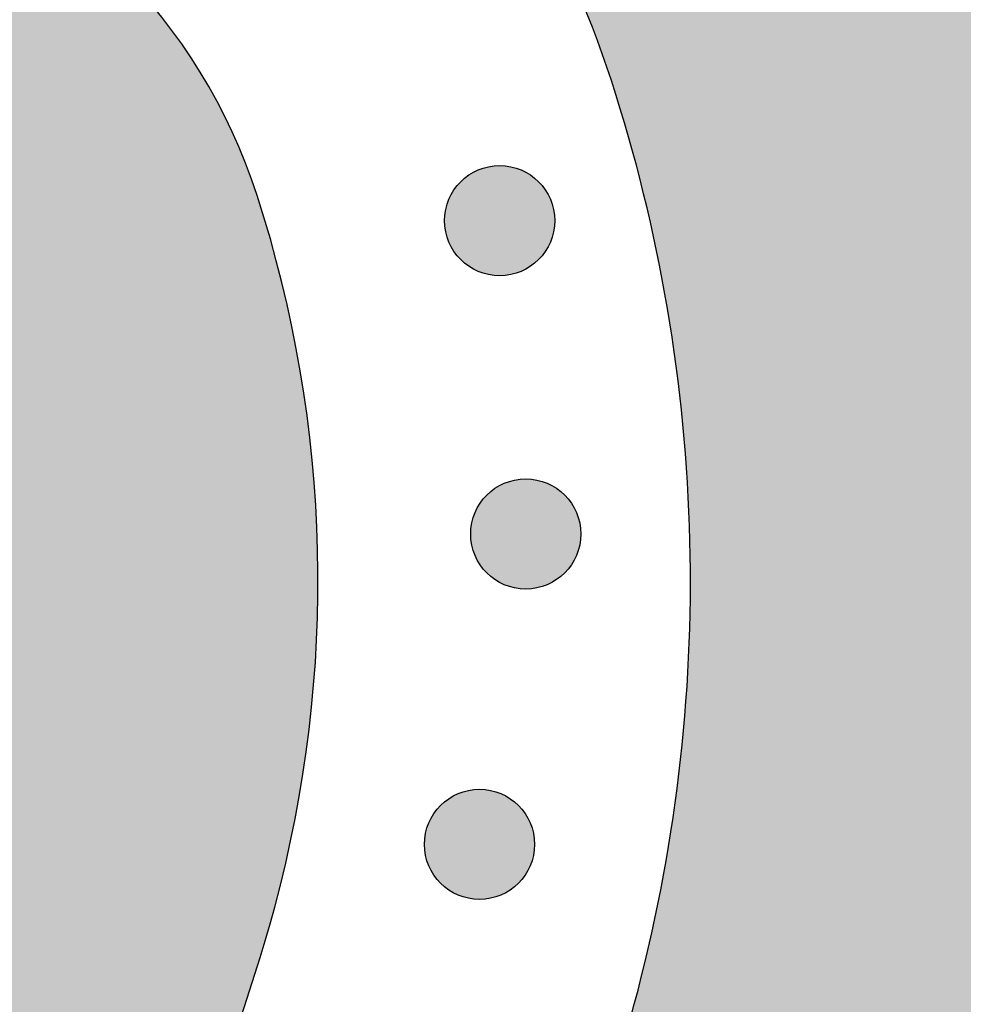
# Model space of a CAD drawing. Header units: millimetres. Extents: x -3873 to -97, y 912 to 4165.
# Tile 213 of 656: x -3058 to -3027, y 1247 to 1279. Entities that reach past the tile are written whole.
import ezdxf

# ---------------------------------------------------------------- set-up
doc = ezdxf.new("R2010")
doc.units = ezdxf.units.MM
doc.layers.add('pattern', color=7, linetype='Continuous', true_color=0x000000)

msp = doc.modelspace()

# ---------------------------------------------------------------- hatches: boundary and pattern name
at = {"layer": 'pattern'}
for points in [[(-3126.696, 1298.494), (-3125.289, 1298.844), (-3123.889, 1299.234), (-3122.497, 1299.665), (-3121.115, 1300.135), (-3119.745, 1300.645), (-3118.388, 1301.194), (-3117.046, 1301.782), (-3115.72, 1302.408), (-3114.413, 1303.071), (-3113.125, 1303.77), (-3111.859, 1304.504), (-3110.616, 1305.274), (-3109.396, 1306.076), (-3108.202, 1306.911), (-3107.035, 1307.777), (-3105.895, 1308.673), (-3103.164, 1309.299), (-3100.41, 1309.85), (-3097.635, 1310.326), (-3094.842, 1310.725), (-3092.035, 1311.047), (-3089.217, 1311.291), (-3086.39, 1311.456), (-3083.559, 1311.541), (-3080.727, 1311.548), (-3077.897, 1311.476), (-3075.072, 1311.324), (-3072.256, 1311.094), (-3069.452, 1310.786), (-3066.663, 1310.401), (-3063.892, 1309.94), (-3061.142, 1309.404), (-3059.469, 1309.03), (-3057.806, 1308.612), (-3056.155, 1308.149), (-3054.517, 1307.643), (-3053.371, 1307.253), (-3052.229, 1306.829), (-3051.093, 1306.368), (-3049.964, 1305.873), (-3048.844, 1305.341), (-3047.735, 1304.775), (-3046.639, 1304.174), (-3045.556, 1303.538), (-3044.488, 1302.867), (-3043.438, 1302.163), (-3042.407, 1301.426), (-3041.395, 1300.657), (-3040.406, 1299.857), (-3039.439, 1299.026), (-3038.497, 1298.165), (-3037.581, 1297.277), (-3036.693, 1296.361), (-3035.832, 1295.419), (-3035.001, 1294.453), (-3034.2, 1293.463), (-3033.431, 1292.452), (-3032.694, 1291.421), (-3031.99, 1290.371), (-3031.319, 1289.303), (-3030.683, 1288.221), (-3030.081, 1287.124), (-3029.515, 1286.015), (-3028.983, 1284.895), (-3028.487, 1283.767), (-3028.027, 1282.631), (-3027.602, 1281.489), (-3027.213, 1280.342), (-3026.795, 1279.005), (-3026.406, 1277.655), (-3026.045, 1276.291), (-3025.713, 1274.915), (-3025.411, 1273.529), (-3025.139, 1272.132), (-3024.897, 1270.726), (-3024.686, 1269.312), (-3024.506, 1267.89), (-3024.357, 1266.463), (-3024.241, 1265.03), (-3024.156, 1263.593), (-3024.104, 1262.154), (-3024.084, 1260.712), (-3024.096, 1259.269), (-3024.14, 1257.827), (-3024.217, 1256.386), (-3024.326, 1254.948), (-3024.468, 1253.513), (-3024.641, 1252.083), (-3024.846, 1250.658), (-3025.083, 1249.241), (-3025.351, 1247.831), (-3025.65, 1246.429), (-3025.979, 1245.038), (-3026.339, 1243.657), (-3026.727, 1242.288), (-3027.145, 1240.932), (-3027.592, 1239.589), (-3028.066, 1238.261), (-3028.568, 1236.948), (-3029.096, 1235.65), (-3030.383, 1232.954), (-3031.591, 1230.215), (-3032.715, 1227.439), (-3033.756, 1224.629), (-3034.711, 1221.788), (-3035.58, 1218.922), (-3036.36, 1216.033), (-3037.052, 1213.125), (-3037.322, 1214.341), (-3037.616, 1215.553), (-3037.934, 1216.761), (-3038.275, 1217.963), (-3038.639, 1219.16), (-3039.026, 1220.35), (-3039.435, 1221.532), (-3039.868, 1222.707), (-3040.323, 1223.874), (-3040.8, 1225.031), (-3041.298, 1226.179), (-3041.819, 1227.316), (-3042.36, 1228.442), (-3042.923, 1229.557), (-3043.506, 1230.66), (-3044.109, 1231.749), (-3043.129, 1233.547), (-3042.204, 1235.378), (-3041.336, 1237.238), (-3040.527, 1239.125), (-3039.777, 1241.037), (-3039.088, 1242.971), (-3038.46, 1244.923), (-3037.895, 1246.891), (-3037.66, 1247.792), (-3037.441, 1248.699), (-3037.237, 1249.612), (-3037.049, 1250.531), (-3036.878, 1251.455), (-3036.723, 1252.383), (-3036.584, 1253.315), (-3036.462, 1254.252), (-3036.357, 1255.191), (-3036.269, 1256.133), (-3036.198, 1257.078), (-3036.144, 1258.024), (-3036.107, 1258.972), (-3036.087, 1259.921), (-3036.084, 1260.871), (-3036.099, 1261.82), (-3036.131, 1262.77), (-3036.18, 1263.718), (-3036.247, 1264.665), (-3036.33, 1265.61), (-3036.431, 1266.552), (-3036.549, 1267.492), (-3036.683, 1268.429), (-3036.835, 1269.362), (-3037.002, 1270.291), (-3037.187, 1271.216), (-3037.387, 1272.135), (-3037.604, 1273.049), (-3037.837, 1273.958), (-3038.085, 1274.86), (-3038.349, 1275.755), (-3038.628, 1276.643), (-3038.908, 1277.466), (-3039.213, 1278.285), (-3039.543, 1279.1), (-3039.898, 1279.909), (-3040.28, 1280.712), (-3040.686, 1281.508), (-3041.118, 1282.295), (-3041.574, 1283.071), (-3042.055, 1283.837), (-3042.56, 1284.59), (-3043.089, 1285.33), (-3043.641, 1286.055), (-3044.215, 1286.765), (-3044.811, 1287.458), (-3045.428, 1288.134), (-3046.066, 1288.791), (-3046.723, 1289.428), (-3047.399, 1290.045), (-3048.092, 1290.641), (-3048.802, 1291.216), (-3049.527, 1291.767), (-3050.267, 1292.296), (-3051.02, 1292.801), (-3051.786, 1293.282), (-3052.563, 1293.738), (-3053.35, 1294.169), (-3054.145, 1294.576), (-3054.948, 1294.957), (-3055.758, 1295.312), (-3056.573, 1295.642), (-3057.392, 1295.947), (-3058.214, 1296.226), (-3059.103, 1296.505), (-3059.998, 1296.769), (-3060.9, 1297.017), (-3061.809, 1297.25), (-3062.723, 1297.467), (-3063.642, 1297.667), (-3064.567, 1297.851), (-3065.496, 1298.019), (-3066.429, 1298.17), (-3067.366, 1298.304), (-3068.306, 1298.422), (-3069.249, 1298.522), (-3070.194, 1298.606), (-3071.14, 1298.672), (-3072.089, 1298.721), (-3073.038, 1298.753), (-3073.987, 1298.768), (-3074.937, 1298.765), (-3075.886, 1298.745), (-3076.834, 1298.708), (-3077.78, 1298.654), (-3078.725, 1298.582), (-3079.667, 1298.494), (-3080.607, 1298.389), (-3081.543, 1298.267), (-3082.475, 1298.128), (-3083.403, 1297.973), (-3084.327, 1297.801), (-3085.246, 1297.613), (-3086.159, 1297.41), (-3087.066, 1297.19), (-3087.967, 1296.955), (-3089.937, 1296.389), (-3091.891, 1295.76), (-3093.826, 1295.07), (-3095.739, 1294.319), (-3097.628, 1293.508), (-3099.489, 1292.639), (-3101.321, 1291.713), (-3103.12, 1290.731), (-3104.472, 1291.496), (-3105.846, 1292.228), (-3107.243, 1292.924), (-3108.659, 1293.585), (-3110.094, 1294.209), (-3111.547, 1294.796), (-3113.016, 1295.345), (-3114.499, 1295.855), (-3115.995, 1296.326), (-3117.502, 1296.757), (-3119.019, 1297.148), (-3120.545, 1297.498), (-3122.077, 1297.808), (-3123.614, 1298.078), (-3125.154, 1298.306)], [(-3071.047, 1233.902), (-3057.002, 1233.735), (-3056.377, 1234.667), (-3055.771, 1235.614), (-3055.184, 1236.574), (-3054.616, 1237.548), (-3054.069, 1238.534), (-3053.542, 1239.532), (-3053.037, 1240.541), (-3052.552, 1241.561), (-3052.09, 1242.591), (-3051.649, 1243.631), (-3051.231, 1244.679), (-3050.835, 1245.735), (-3050.461, 1246.798), (-3050.111, 1247.868), (-3049.783, 1248.943), (-3049.479, 1250.023), (-3049.298, 1250.717), (-3049.129, 1251.416), (-3048.972, 1252.12), (-3048.827, 1252.827), (-3048.695, 1253.539), (-3048.576, 1254.254), (-3048.469, 1254.972), (-3048.375, 1255.694), (-3048.294, 1256.417), (-3048.226, 1257.143), (-3048.171, 1257.871), (-3048.13, 1258.6), (-3048.101, 1259.331), (-3048.086, 1260.062), (-3048.084, 1260.793), (-3048.096, 1261.525), (-3048.12, 1262.256), (-3048.158, 1262.986), (-3048.209, 1263.716), (-3048.274, 1264.444), (-3048.351, 1265.17), (-3048.442, 1265.894), (-3048.546, 1266.616), (-3048.662, 1267.335), (-3048.791, 1268.051), (-3048.933, 1268.763), (-3049.088, 1269.471), (-3049.255, 1270.176), (-3049.434, 1270.875), (-3049.626, 1271.57), (-3049.829, 1272.26), (-3050.044, 1272.944), (-3050.213, 1273.443), (-3050.398, 1273.939), (-3050.598, 1274.433), (-3050.814, 1274.923), (-3051.045, 1275.41), (-3051.291, 1275.892), (-3051.552, 1276.369), (-3051.829, 1276.839), (-3052.12, 1277.303), (-3052.426, 1277.759), (-3052.747, 1278.208), (-3053.081, 1278.647), (-3053.429, 1279.077), (-3053.79, 1279.497), (-3054.164, 1279.907), (-3054.551, 1280.305), (-3054.949, 1280.691), (-3055.358, 1281.065), (-3055.778, 1281.426), (-3056.208, 1281.774), (-3056.648, 1282.108), (-3057.096, 1282.429), (-3057.553, 1282.735), (-3058.016, 1283.026), (-3058.487, 1283.302), (-3058.964, 1283.564), (-3059.446, 1283.81), (-3059.933, 1284.041), (-3060.423, 1284.256), (-3060.917, 1284.456), (-3061.413, 1284.641), (-3061.912, 1284.81), (-3062.596, 1285.025), (-3063.286, 1285.228), (-3063.981, 1285.419), (-3064.681, 1285.599), (-3065.385, 1285.766), (-3066.093, 1285.92), (-3066.805, 1286.062), (-3067.521, 1286.191), (-3068.24, 1286.308), (-3068.962, 1286.411), (-3069.686, 1286.502), (-3070.412, 1286.579), (-3071.14, 1286.643), (-3071.87, 1286.694), (-3072.6, 1286.732), (-3073.332, 1286.757), (-3074.063, 1286.768), (-3074.795, 1286.766), (-3075.526, 1286.751), (-3076.256, 1286.722), (-3076.985, 1286.68), (-3077.713, 1286.625), (-3078.439, 1286.557), (-3079.163, 1286.476), (-3079.884, 1286.382), (-3080.602, 1286.275), (-3081.317, 1286.156), (-3082.029, 1286.023), (-3082.736, 1285.879), (-3083.44, 1285.722), (-3084.139, 1285.552), (-3084.833, 1285.371), (-3085.913, 1285.067), (-3086.988, 1284.739), (-3088.058, 1284.389), (-3089.121, 1284.015), (-3090.177, 1283.619), (-3091.225, 1283.2), (-3092.264, 1282.759), (-3093.294, 1282.297), (-3094.314, 1281.812), (-3095.324, 1281.306), (-3096.322, 1280.779), (-3097.308, 1280.232), (-3098.281, 1279.665), (-3099.241, 1279.077), (-3100.188, 1278.471), (-3101.119, 1277.845), (-3100.951, 1263.801), (-3099.509, 1265.126), (-3098.022, 1266.4), (-3096.492, 1267.623), (-3094.922, 1268.791), (-3094.17, 1269.317), (-3093.402, 1269.826), (-3092.617, 1270.318), (-3091.818, 1270.793), (-3091.003, 1271.249), (-3090.175, 1271.685), (-3089.333, 1272.103), (-3088.478, 1272.499), (-3087.611, 1272.875), (-3086.733, 1273.23), (-3085.844, 1273.562), (-3084.946, 1273.873), (-3084.039, 1274.16), (-3083.123, 1274.425), (-3082.201, 1274.666), (-3081.272, 1274.883), (-3080.339, 1275.077), (-3079.4, 1275.246), (-3078.459, 1275.392), (-3077.515, 1275.512), (-3076.569, 1275.609), (-3075.623, 1275.681), (-3074.677, 1275.729), (-3073.733, 1275.753), (-3072.79, 1275.753), (-3071.851, 1275.729), (-3070.915, 1275.681), (-3069.985, 1275.61), (-3069.06, 1275.516), (-3068.141, 1275.4), (-3067.23, 1275.261), (-3066.327, 1275.101), (-3066.184, 1275.072), (-3066.041, 1275.041), (-3065.898, 1275.007), (-3065.754, 1274.97), (-3065.611, 1274.931), (-3065.468, 1274.889), (-3065.325, 1274.844), (-3065.182, 1274.796), (-3065.039, 1274.746), (-3064.897, 1274.692), (-3064.755, 1274.636), (-3064.614, 1274.577), (-3064.473, 1274.515), (-3064.334, 1274.451), (-3064.194, 1274.383), (-3064.056, 1274.313), (-3063.919, 1274.24), (-3063.783, 1274.164), (-3063.647, 1274.085), (-3063.514, 1274.004), (-3063.381, 1273.92), (-3063.25, 1273.833), (-3063.12, 1273.743), (-3062.991, 1273.651), (-3062.865, 1273.557), (-3062.739, 1273.459), (-3062.616, 1273.36), (-3062.495, 1273.258), (-3062.375, 1273.153), (-3062.257, 1273.046), (-3062.142, 1272.937), (-3062.028, 1272.826), (-3061.917, 1272.712), (-3061.808, 1272.597), (-3061.701, 1272.479), (-3061.596, 1272.36), (-3061.494, 1272.238), (-3061.394, 1272.115), (-3061.297, 1271.99), (-3061.203, 1271.863), (-3061.111, 1271.735), (-3061.021, 1271.605), (-3060.934, 1271.473), (-3060.85, 1271.341), (-3060.769, 1271.207), (-3060.69, 1271.072), (-3060.614, 1270.935), (-3060.541, 1270.798), (-3060.471, 1270.66), (-3060.403, 1270.521), (-3060.338, 1270.381), (-3060.277, 1270.24), (-3060.217, 1270.099), (-3060.161, 1269.957), (-3060.108, 1269.815), (-3060.057, 1269.673), (-3060.01, 1269.53), (-3059.965, 1269.387), (-3059.922, 1269.243), (-3059.883, 1269.1), (-3059.846, 1268.957), (-3059.812, 1268.814), (-3059.781, 1268.67), (-3059.753, 1268.528), (-3059.592, 1267.624), (-3059.453, 1266.713), (-3059.337, 1265.795), (-3059.243, 1264.87), (-3059.172, 1263.939), (-3059.124, 1263.004), (-3059.1, 1262.064), (-3059.099, 1261.122), (-3059.123, 1260.177), (-3059.171, 1259.231), (-3059.243, 1258.285), (-3059.339, 1257.34), (-3059.46, 1256.396), (-3059.605, 1255.454), (-3059.774, 1254.516), (-3059.967, 1253.582), (-3060.185, 1252.653), (-3060.426, 1251.731), (-3060.69, 1250.816), (-3060.977, 1249.908), (-3061.288, 1249.01), (-3061.62, 1248.121), (-3061.975, 1247.243), (-3062.35, 1246.376), (-3062.747, 1245.521), (-3063.164, 1244.679), (-3063.601, 1243.85), (-3064.057, 1243.036), (-3064.531, 1242.236), (-3065.023, 1241.452), (-3065.532, 1240.684), (-3066.057, 1239.932), (-3067.226, 1238.361), (-3068.448, 1236.831), (-3069.722, 1235.343)], [(-3043.485, 1270.878), (-3043.457, 1270.851), (-3043.428, 1270.823), (-3043.398, 1270.797), (-3043.367, 1270.77), (-3043.336, 1270.745), (-3043.303, 1270.719), (-3043.27, 1270.695), (-3043.236, 1270.671), (-3043.201, 1270.647), (-3043.165, 1270.625), (-3043.129, 1270.603), (-3043.091, 1270.581), (-3043.053, 1270.561), (-3043.015, 1270.541), (-3042.975, 1270.522), (-3042.935, 1270.504), (-3042.894, 1270.487), (-3042.853, 1270.471), (-3042.811, 1270.456), (-3042.769, 1270.442), (-3042.726, 1270.429), (-3042.682, 1270.417), (-3042.638, 1270.406), (-3042.594, 1270.396), (-3042.549, 1270.387), (-3042.504, 1270.38), (-3042.459, 1270.373), (-3042.414, 1270.368), (-3042.368, 1270.364), (-3042.322, 1270.361), (-3042.276, 1270.359), (-3042.23, 1270.358), (-3042.185, 1270.359), (-3042.139, 1270.361), (-3042.093, 1270.364), (-3042.047, 1270.368), (-3042.002, 1270.373), (-3041.957, 1270.38), (-3041.912, 1270.387), (-3041.867, 1270.396), (-3041.823, 1270.406), (-3041.779, 1270.417), (-3041.735, 1270.429), (-3041.692, 1270.442), (-3041.65, 1270.456), (-3041.608, 1270.471), (-3041.566, 1270.487), (-3041.526, 1270.504), (-3041.486, 1270.522), (-3041.446, 1270.541), (-3041.408, 1270.561), (-3041.37, 1270.581), (-3041.332, 1270.603), (-3041.296, 1270.625), (-3041.26, 1270.647), (-3041.225, 1270.671), (-3041.191, 1270.695), (-3041.158, 1270.72), (-3041.125, 1270.745), (-3041.094, 1270.771), (-3041.063, 1270.797), (-3041.033, 1270.824), (-3041.004, 1270.851), (-3040.976, 1270.878), (-3040.948, 1270.906), (-3040.921, 1270.935), (-3040.894, 1270.965), (-3040.868, 1270.996), (-3040.842, 1271.028), (-3040.817, 1271.06), (-3040.793, 1271.093), (-3040.769, 1271.128), (-3040.745, 1271.162), (-3040.722, 1271.198), (-3040.7, 1271.235), (-3040.679, 1271.272), (-3040.659, 1271.31), (-3040.639, 1271.349), (-3040.62, 1271.388), (-3040.602, 1271.428), (-3040.585, 1271.469), (-3040.569, 1271.51), (-3040.554, 1271.552), (-3040.54, 1271.595), (-3040.527, 1271.638), (-3040.515, 1271.681), (-3040.504, 1271.725), (-3040.494, 1271.769), (-3040.485, 1271.814), (-3040.478, 1271.859), (-3040.471, 1271.904), (-3040.466, 1271.95), (-3040.462, 1271.995), (-3040.459, 1272.041), (-3040.457, 1272.087), (-3040.456, 1272.133), (-3040.457, 1272.179), (-3040.459, 1272.225), (-3040.462, 1272.271), (-3040.466, 1272.316), (-3040.471, 1272.362), (-3040.478, 1272.407), (-3040.485, 1272.452), (-3040.494, 1272.496), (-3040.504, 1272.541), (-3040.515, 1272.585), (-3040.527, 1272.628), (-3040.54, 1272.671), (-3040.554, 1272.714), (-3040.569, 1272.756), (-3040.585, 1272.797), (-3040.602, 1272.838), (-3040.62, 1272.878), (-3040.639, 1272.917), (-3040.659, 1272.956), (-3040.679, 1272.994), (-3040.701, 1273.031), (-3040.723, 1273.068), (-3040.745, 1273.103), (-3040.769, 1273.138), (-3040.793, 1273.172), (-3040.817, 1273.206), (-3040.843, 1273.238), (-3040.868, 1273.27), (-3040.895, 1273.3), (-3040.921, 1273.33), (-3040.949, 1273.359), (-3040.976, 1273.387), (-3041.004, 1273.415), (-3041.033, 1273.442), (-3041.063, 1273.469), (-3041.094, 1273.495), (-3041.125, 1273.521), (-3041.158, 1273.546), (-3041.191, 1273.571), (-3041.225, 1273.595), (-3041.26, 1273.618), (-3041.296, 1273.641), (-3041.332, 1273.663), (-3041.37, 1273.684), (-3041.408, 1273.705), (-3041.446, 1273.724), (-3041.486, 1273.743), (-3041.526, 1273.761), (-3041.567, 1273.778), (-3041.608, 1273.794), (-3041.65, 1273.809), (-3041.693, 1273.824), (-3041.736, 1273.837), (-3041.779, 1273.849), (-3041.823, 1273.86), (-3041.867, 1273.869), (-3041.912, 1273.878), (-3041.957, 1273.886), (-3042.002, 1273.892), (-3042.047, 1273.898), (-3042.093, 1273.902), (-3042.139, 1273.905), (-3042.185, 1273.906), (-3042.231, 1273.907), (-3042.277, 1273.906), (-3042.323, 1273.905), (-3042.368, 1273.902), (-3042.414, 1273.898), (-3042.459, 1273.892), (-3042.505, 1273.886), (-3042.55, 1273.878), (-3042.594, 1273.869), (-3042.639, 1273.86), (-3042.683, 1273.849), (-3042.726, 1273.837), (-3042.769, 1273.823), (-3042.811, 1273.809), (-3042.853, 1273.794), (-3042.895, 1273.778), (-3042.935, 1273.761), (-3042.976, 1273.743), (-3043.015, 1273.724), (-3043.054, 1273.705), (-3043.092, 1273.684), (-3043.129, 1273.663), (-3043.165, 1273.641), (-3043.201, 1273.618), (-3043.236, 1273.595), (-3043.27, 1273.571), (-3043.303, 1273.546), (-3043.336, 1273.521), (-3043.368, 1273.495), (-3043.398, 1273.469), (-3043.428, 1273.442), (-3043.457, 1273.415), (-3043.485, 1273.387), (-3043.513, 1273.359), (-3043.54, 1273.33), (-3043.567, 1273.3), (-3043.593, 1273.269), (-3043.619, 1273.238), (-3043.644, 1273.205), (-3043.669, 1273.172), (-3043.693, 1273.138), (-3043.716, 1273.103), (-3043.739, 1273.067), (-3043.761, 1273.031), (-3043.782, 1272.994), (-3043.803, 1272.956), (-3043.822, 1272.917), (-3043.841, 1272.877), (-3043.859, 1272.837), (-3043.876, 1272.797), (-3043.892, 1272.755), (-3043.907, 1272.713), (-3043.921, 1272.671), (-3043.934, 1272.628), (-3043.946, 1272.584), (-3043.957, 1272.541), (-3043.967, 1272.496), (-3043.976, 1272.452), (-3043.984, 1272.407), (-3043.99, 1272.361), (-3043.995, 1272.316), (-3044, 1272.27), (-3044.003, 1272.224), (-3044.004, 1272.179), (-3044.005, 1272.133), (-3044.004, 1272.087), (-3044.003, 1272.041), (-3044, 1271.995), (-3043.995, 1271.949), (-3043.99, 1271.904), (-3043.984, 1271.859), (-3043.976, 1271.814), (-3043.967, 1271.769), (-3043.957, 1271.725), (-3043.946, 1271.681), (-3043.934, 1271.637), (-3043.921, 1271.594), (-3043.907, 1271.552), (-3043.892, 1271.51), (-3043.876, 1271.469), (-3043.859, 1271.428), (-3043.841, 1271.388), (-3043.822, 1271.348), (-3043.802, 1271.31), (-3043.782, 1271.272), (-3043.761, 1271.234), (-3043.739, 1271.198), (-3043.716, 1271.162), (-3043.692, 1271.127), (-3043.668, 1271.093), (-3043.644, 1271.06), (-3043.619, 1271.027), (-3043.593, 1270.996), (-3043.567, 1270.965), (-3043.54, 1270.935), (-3043.513, 1270.906)], [(-3042.645, 1260.785), (-3042.617, 1260.758), (-3042.588, 1260.731), (-3042.558, 1260.704), (-3042.527, 1260.678), (-3042.495, 1260.652), (-3042.463, 1260.627), (-3042.43, 1260.602), (-3042.396, 1260.578), (-3042.361, 1260.555), (-3042.325, 1260.532), (-3042.288, 1260.51), (-3042.251, 1260.489), (-3042.213, 1260.468), (-3042.174, 1260.448), (-3042.135, 1260.43), (-3042.095, 1260.412), (-3042.054, 1260.395), (-3042.013, 1260.378), (-3041.971, 1260.363), (-3041.928, 1260.349), (-3041.885, 1260.336), (-3041.842, 1260.324), (-3041.798, 1260.313), (-3041.754, 1260.303), (-3041.709, 1260.295), (-3041.664, 1260.287), (-3041.619, 1260.28), (-3041.573, 1260.275), (-3041.528, 1260.271), (-3041.482, 1260.268), (-3041.436, 1260.266), (-3041.39, 1260.266), (-3041.344, 1260.266), (-3041.298, 1260.268), (-3041.253, 1260.271), (-3041.207, 1260.275), (-3041.161, 1260.281), (-3041.116, 1260.287), (-3041.071, 1260.295), (-3041.027, 1260.303), (-3040.982, 1260.313), (-3040.938, 1260.324), (-3040.895, 1260.336), (-3040.852, 1260.349), (-3040.809, 1260.363), (-3040.768, 1260.379), (-3040.726, 1260.395), (-3040.685, 1260.412), (-3040.645, 1260.43), (-3040.606, 1260.448), (-3040.567, 1260.468), (-3040.529, 1260.489), (-3040.492, 1260.51), (-3040.455, 1260.532), (-3040.42, 1260.555), (-3040.385, 1260.578), (-3040.351, 1260.602), (-3040.317, 1260.627), (-3040.285, 1260.652), (-3040.253, 1260.678), (-3040.223, 1260.704), (-3040.193, 1260.731), (-3040.164, 1260.758), (-3040.136, 1260.785), (-3040.108, 1260.814), (-3040.081, 1260.843), (-3040.054, 1260.873), (-3040.028, 1260.903), (-3040.002, 1260.935), (-3039.977, 1260.967), (-3039.952, 1261.001), (-3039.928, 1261.035), (-3039.905, 1261.07), (-3039.882, 1261.105), (-3039.86, 1261.142), (-3039.839, 1261.179), (-3039.818, 1261.217), (-3039.799, 1261.256), (-3039.78, 1261.295), (-3039.762, 1261.335), (-3039.745, 1261.376), (-3039.729, 1261.418), (-3039.714, 1261.459), (-3039.7, 1261.502), (-3039.686, 1261.545), (-3039.674, 1261.588), (-3039.663, 1261.632), (-3039.654, 1261.677), (-3039.645, 1261.721), (-3039.637, 1261.766), (-3039.631, 1261.811), (-3039.625, 1261.857), (-3039.621, 1261.903), (-3039.618, 1261.948), (-3039.617, 1261.994), (-3039.616, 1262.04), (-3039.617, 1262.086), (-3039.618, 1262.132), (-3039.621, 1262.178), (-3039.626, 1262.223), (-3039.631, 1262.269), (-3039.637, 1262.314), (-3039.645, 1262.359), (-3039.654, 1262.404), (-3039.664, 1262.448), (-3039.675, 1262.492), (-3039.687, 1262.535), (-3039.7, 1262.578), (-3039.714, 1262.621), (-3039.729, 1262.663), (-3039.745, 1262.704), (-3039.762, 1262.745), (-3039.78, 1262.785), (-3039.799, 1262.824), (-3039.818, 1262.863), (-3039.839, 1262.901), (-3039.86, 1262.938), (-3039.882, 1262.975), (-3039.905, 1263.011), (-3039.928, 1263.045), (-3039.952, 1263.08), (-3039.977, 1263.113), (-3040.002, 1263.145), (-3040.028, 1263.177), (-3040.054, 1263.208), (-3040.081, 1263.238), (-3040.108, 1263.267), (-3040.136, 1263.295), (-3040.164, 1263.322), (-3040.193, 1263.349), (-3040.223, 1263.376), (-3040.254, 1263.402), (-3040.285, 1263.428), (-3040.318, 1263.453), (-3040.351, 1263.478), (-3040.385, 1263.502), (-3040.42, 1263.525), (-3040.456, 1263.548), (-3040.492, 1263.57), (-3040.529, 1263.591), (-3040.567, 1263.612), (-3040.606, 1263.632), (-3040.646, 1263.65), (-3040.686, 1263.668), (-3040.726, 1263.685), (-3040.768, 1263.702), (-3040.81, 1263.717), (-3040.852, 1263.731), (-3040.895, 1263.744), (-3040.939, 1263.756), (-3040.983, 1263.767), (-3041.027, 1263.777), (-3041.072, 1263.785), (-3041.117, 1263.793), (-3041.162, 1263.8), (-3041.207, 1263.805), (-3041.253, 1263.809), (-3041.299, 1263.812), (-3041.345, 1263.814), (-3041.39, 1263.814), (-3041.436, 1263.814), (-3041.482, 1263.812), (-3041.528, 1263.809), (-3041.574, 1263.805), (-3041.619, 1263.799), (-3041.664, 1263.793), (-3041.709, 1263.785), (-3041.754, 1263.777), (-3041.798, 1263.767), (-3041.842, 1263.756), (-3041.886, 1263.744), (-3041.929, 1263.731), (-3041.971, 1263.717), (-3042.013, 1263.701), (-3042.054, 1263.685), (-3042.095, 1263.668), (-3042.135, 1263.65), (-3042.175, 1263.632), (-3042.213, 1263.612), (-3042.251, 1263.591), (-3042.289, 1263.57), (-3042.325, 1263.548), (-3042.361, 1263.525), (-3042.396, 1263.502), (-3042.43, 1263.478), (-3042.463, 1263.453), (-3042.496, 1263.428), (-3042.527, 1263.402), (-3042.558, 1263.376), (-3042.588, 1263.349), (-3042.617, 1263.322), (-3042.645, 1263.295), (-3042.673, 1263.266), (-3042.7, 1263.237), (-3042.726, 1263.207), (-3042.753, 1263.177), (-3042.778, 1263.145), (-3042.804, 1263.113), (-3042.828, 1263.079), (-3042.852, 1263.045), (-3042.876, 1263.01), (-3042.899, 1262.975), (-3042.921, 1262.938), (-3042.942, 1262.901), (-3042.962, 1262.863), (-3042.982, 1262.824), (-3043.001, 1262.785), (-3043.019, 1262.745), (-3043.036, 1262.704), (-3043.052, 1262.662), (-3043.067, 1262.621), (-3043.081, 1262.578), (-3043.094, 1262.535), (-3043.106, 1262.492), (-3043.117, 1262.448), (-3043.127, 1262.403), (-3043.136, 1262.359), (-3043.143, 1262.314), (-3043.15, 1262.269), (-3043.155, 1262.223), (-3043.159, 1262.177), (-3043.162, 1262.132), (-3043.164, 1262.086), (-3043.165, 1262.04), (-3043.164, 1261.994), (-3043.162, 1261.948), (-3043.159, 1261.902), (-3043.155, 1261.857), (-3043.15, 1261.811), (-3043.143, 1261.766), (-3043.136, 1261.721), (-3043.127, 1261.676), (-3043.117, 1261.632), (-3043.106, 1261.588), (-3043.094, 1261.545), (-3043.081, 1261.502), (-3043.067, 1261.459), (-3043.052, 1261.417), (-3043.036, 1261.376), (-3043.019, 1261.335), (-3043.001, 1261.295), (-3042.982, 1261.256), (-3042.962, 1261.217), (-3042.942, 1261.179), (-3042.92, 1261.142), (-3042.898, 1261.105), (-3042.876, 1261.069), (-3042.852, 1261.034), (-3042.828, 1261), (-3042.803, 1260.967), (-3042.778, 1260.935), (-3042.753, 1260.903), (-3042.726, 1260.872), (-3042.7, 1260.842), (-3042.672, 1260.813)], [(-3044.135, 1250.788), (-3044.107, 1250.76), (-3044.077, 1250.733), (-3044.048, 1250.706), (-3044.017, 1250.68), (-3043.985, 1250.654), (-3043.953, 1250.629), (-3043.92, 1250.605), (-3043.885, 1250.581), (-3043.85, 1250.557), (-3043.815, 1250.534), (-3043.778, 1250.512), (-3043.741, 1250.491), (-3043.703, 1250.471), (-3043.664, 1250.451), (-3043.625, 1250.432), (-3043.585, 1250.414), (-3043.544, 1250.397), (-3043.503, 1250.381), (-3043.461, 1250.366), (-3043.418, 1250.352), (-3043.375, 1250.339), (-3043.332, 1250.327), (-3043.288, 1250.316), (-3043.244, 1250.306), (-3043.199, 1250.297), (-3043.154, 1250.29), (-3043.109, 1250.283), (-3043.063, 1250.278), (-3043.018, 1250.274), (-3042.972, 1250.271), (-3042.926, 1250.269), (-3042.88, 1250.268), (-3042.834, 1250.269), (-3042.788, 1250.271), (-3042.742, 1250.274), (-3042.697, 1250.278), (-3042.651, 1250.283), (-3042.606, 1250.29), (-3042.561, 1250.297), (-3042.516, 1250.306), (-3042.472, 1250.316), (-3042.428, 1250.327), (-3042.385, 1250.339), (-3042.342, 1250.352), (-3042.299, 1250.366), (-3042.257, 1250.381), (-3042.216, 1250.397), (-3042.175, 1250.414), (-3042.135, 1250.432), (-3042.096, 1250.451), (-3042.057, 1250.471), (-3042.019, 1250.491), (-3041.982, 1250.513), (-3041.945, 1250.535), (-3041.91, 1250.557), (-3041.875, 1250.581), (-3041.841, 1250.605), (-3041.807, 1250.629), (-3041.775, 1250.655), (-3041.743, 1250.68), (-3041.712, 1250.707), (-3041.683, 1250.733), (-3041.654, 1250.761), (-3041.625, 1250.788), (-3041.598, 1250.816), (-3041.571, 1250.845), (-3041.544, 1250.875), (-3041.518, 1250.906), (-3041.492, 1250.937), (-3041.467, 1250.97), (-3041.442, 1251.003), (-3041.418, 1251.037), (-3041.395, 1251.072), (-3041.372, 1251.108), (-3041.35, 1251.144), (-3041.329, 1251.182), (-3041.308, 1251.22), (-3041.289, 1251.258), (-3041.27, 1251.298), (-3041.252, 1251.338), (-3041.235, 1251.379), (-3041.219, 1251.42), (-3041.204, 1251.462), (-3041.189, 1251.505), (-3041.176, 1251.548), (-3041.164, 1251.591), (-3041.153, 1251.635), (-3041.143, 1251.679), (-3041.135, 1251.724), (-3041.127, 1251.769), (-3041.121, 1251.814), (-3041.115, 1251.859), (-3041.111, 1251.905), (-3041.108, 1251.951), (-3041.106, 1251.997), (-3041.106, 1252.043), (-3041.106, 1252.089), (-3041.108, 1252.135), (-3041.111, 1252.18), (-3041.115, 1252.226), (-3041.121, 1252.271), (-3041.127, 1252.317), (-3041.135, 1252.362), (-3041.144, 1252.406), (-3041.153, 1252.451), (-3041.164, 1252.495), (-3041.176, 1252.538), (-3041.19, 1252.581), (-3041.204, 1252.623), (-3041.219, 1252.665), (-3041.235, 1252.707), (-3041.252, 1252.747), (-3041.27, 1252.788), (-3041.289, 1252.827), (-3041.308, 1252.866), (-3041.329, 1252.904), (-3041.35, 1252.941), (-3041.372, 1252.977), (-3041.395, 1253.013), (-3041.418, 1253.048), (-3041.442, 1253.082), (-3041.467, 1253.115), (-3041.492, 1253.148), (-3041.518, 1253.18), (-3041.544, 1253.21), (-3041.571, 1253.24), (-3041.598, 1253.269), (-3041.626, 1253.297), (-3041.654, 1253.325), (-3041.683, 1253.352), (-3041.713, 1253.379), (-3041.743, 1253.405), (-3041.775, 1253.431), (-3041.808, 1253.456), (-3041.841, 1253.481), (-3041.875, 1253.505), (-3041.91, 1253.528), (-3041.946, 1253.551), (-3041.982, 1253.573), (-3042.019, 1253.594), (-3042.057, 1253.615), (-3042.096, 1253.634), (-3042.135, 1253.653), (-3042.176, 1253.671), (-3042.216, 1253.688), (-3042.258, 1253.704), (-3042.3, 1253.719), (-3042.342, 1253.733), (-3042.385, 1253.746), (-3042.429, 1253.758), (-3042.472, 1253.769), (-3042.517, 1253.779), (-3042.561, 1253.788), (-3042.606, 1253.796), (-3042.652, 1253.802), (-3042.697, 1253.807), (-3042.743, 1253.812), (-3042.789, 1253.815), (-3042.834, 1253.816), (-3042.88, 1253.817), (-3042.926, 1253.816), (-3042.972, 1253.815), (-3043.018, 1253.812), (-3043.064, 1253.807), (-3043.109, 1253.802), (-3043.154, 1253.796), (-3043.199, 1253.788), (-3043.244, 1253.779), (-3043.288, 1253.769), (-3043.332, 1253.758), (-3043.376, 1253.746), (-3043.419, 1253.733), (-3043.461, 1253.719), (-3043.503, 1253.704), (-3043.544, 1253.688), (-3043.585, 1253.671), (-3043.625, 1253.653), (-3043.665, 1253.634), (-3043.703, 1253.614), (-3043.741, 1253.594), (-3043.779, 1253.573), (-3043.815, 1253.551), (-3043.851, 1253.528), (-3043.886, 1253.504), (-3043.92, 1253.48), (-3043.953, 1253.456), (-3043.985, 1253.431), (-3044.017, 1253.405), (-3044.048, 1253.379), (-3044.078, 1253.352), (-3044.107, 1253.325), (-3044.135, 1253.297), (-3044.162, 1253.269), (-3044.19, 1253.24), (-3044.216, 1253.21), (-3044.243, 1253.179), (-3044.268, 1253.148), (-3044.294, 1253.115), (-3044.318, 1253.082), (-3044.342, 1253.048), (-3044.366, 1253.013), (-3044.388, 1252.977), (-3044.41, 1252.941), (-3044.432, 1252.903), (-3044.452, 1252.865), (-3044.472, 1252.827), (-3044.491, 1252.787), (-3044.509, 1252.747), (-3044.526, 1252.706), (-3044.542, 1252.665), (-3044.557, 1252.623), (-3044.571, 1252.581), (-3044.584, 1252.538), (-3044.596, 1252.494), (-3044.607, 1252.45), (-3044.617, 1252.406), (-3044.626, 1252.361), (-3044.633, 1252.316), (-3044.64, 1252.271), (-3044.645, 1252.226), (-3044.649, 1252.18), (-3044.652, 1252.134), (-3044.654, 1252.088), (-3044.654, 1252.042), (-3044.654, 1251.997), (-3044.652, 1251.951), (-3044.649, 1251.905), (-3044.645, 1251.859), (-3044.64, 1251.814), (-3044.633, 1251.769), (-3044.626, 1251.724), (-3044.617, 1251.679), (-3044.607, 1251.635), (-3044.596, 1251.591), (-3044.584, 1251.547), (-3044.571, 1251.504), (-3044.557, 1251.462), (-3044.542, 1251.42), (-3044.525, 1251.378), (-3044.508, 1251.338), (-3044.491, 1251.298), (-3044.472, 1251.258), (-3044.452, 1251.22), (-3044.432, 1251.182), (-3044.41, 1251.144), (-3044.388, 1251.108), (-3044.365, 1251.072), (-3044.342, 1251.037), (-3044.318, 1251.003), (-3044.293, 1250.97), (-3044.268, 1250.937), (-3044.242, 1250.906), (-3044.216, 1250.875), (-3044.189, 1250.845), (-3044.162, 1250.816)]]:
    msp.add_hatch(color=256, dxfattribs=at).paths.add_polyline_path(points, flags=0)

# ---------------------------------------------------------------- linework, layer by layer
for centre in [(-3042.231, 1272.133), (-3041.39, 1262.04), (-3042.88, 1252.043)]:
    msp.add_circle(centre, 1.774, dxfattribs=at)
for centre, radius, start, end in [((-3328.434, 1457.006), 387.7, 319.28107, 359.74518), ((-3067.596, 1267.257), 30.45, 17.9535, 72.0559), ((-3067.596, 1267.257), 18.45, 17.9535, 72.0559), ((-3088.349, 1260.533), 52.266, 344.87, 17.9535), ((-3088.349, 1260.533), 40.266, 344.87, 17.9535), ((-3101.075, 1263.974), 53.449, 325.5461, 344.87), ((-3101.075, 1263.974), 65.449, 330.50433, 344.86999)]:
    msp.add_arc(centre, radius, start, end, dxfattribs=at)
at = {"layer": 'pattern', "extrusion": (0, 0, -1)}
msp.add_arc((3088.349, 1260.533), 64.266, 162.04653, 202.77909, dxfattribs=at)

doc.saveas('drawing.dxf')
